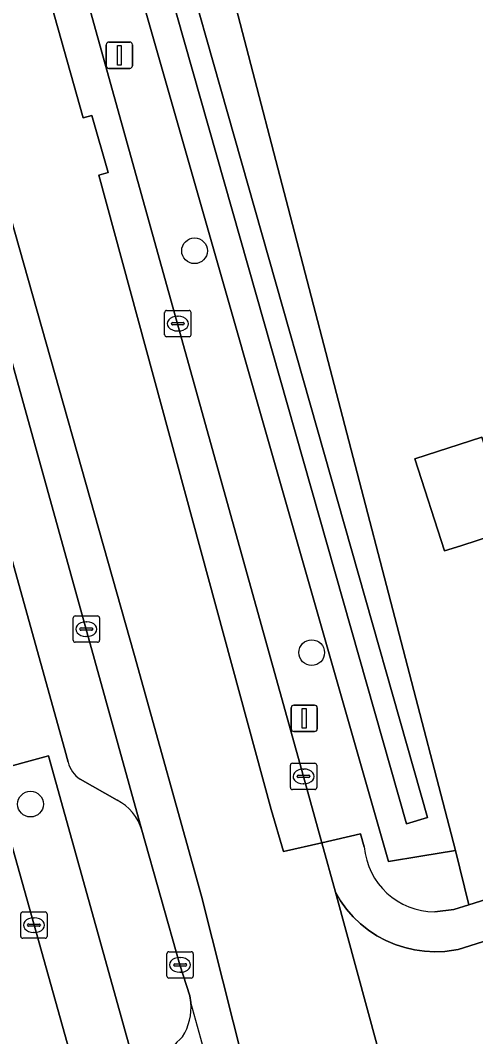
# Model space of a CAD drawing. Extents: x 163426 to 164192, y 380329 to 381641.
# Drawn here: x 163926.35 to 163943.65, y 381284.84 to 381323.49 of the extents above; entities that cross this region are included whole.
import ezdxf

# ---------------------------------------------------------------- set-up
doc = ezdxf.new("R2010")
doc.units = 0
for name, color, linetype in [('IMGEO_Boom', 7, 'Continuous'), ('IMGEO_Erf', 7, 'Continuous'), ('IMGEO_Groenvoorziening', 7, 'Continuous'), ('IMGEO_Kolk', 7, 'Continuous'), ('IMGEO_Lichtmast', 7, 'Continuous'), ('IMGEO_Oever', 7, 'Continuous'), ('IMGEO_Pand', 7, 'Continuous'), ('IMGEO_Parkeervlak_open', 7, 'Continuous'), ('IMGEO_Rijbaan_lokaal_gesloten', 7, 'Continuous'), ('IMGEO_Rijbaan_lokaal_open', 7, 'Continuous'), ('IMGEO_Voetpad_open', 7, 'Continuous'), ('IMGEO_Waterloop', 7, 'Continuous')]:
    doc.layers.add(name, color=color, linetype=linetype)

msp = doc.modelspace()

# ---------------------------------------------------------------- linework, layer by layer
at = {"layer": 'IMGEO_Boom'}
for centre in [(163932.965, 381314.724), (163937.417, 381299.441), (163926.731, 381293.681)]:
    msp.add_circle(centre, 0.489, dxfattribs=at)
at = {"layer": 'IMGEO_Erf'}
msp.add_lwpolyline([(163913.73, 381379.954), (163915.906, 381377.066), (163917.715, 381374.256), (163918.762, 381372.692), (163921.534, 381367.958), (163923.872, 381362.995), (163925.758, 381357.843), (163928.758, 381344.373), (163929.518, 381341.822), (163931.347, 381342.333), (163933.816, 381333.507), (163932.138, 381333.029), (163932.56, 381331.611), (163942.876, 381291.921), (163943.388, 381289.852), (163999.73, 381307.65)], dxfattribs=at)
msp.add_lwpolyline([(163945.023, 381304.138), (163943.084, 381303.509), (163942.466, 381303.308), (163941.33, 381306.806), (163943.887, 381307.636)], close=True, dxfattribs=at)
at = {"layer": 'IMGEO_Groenvoorziening'}
msp.add_lwpolyline([(163942.094, 381289.58), (163942.822, 381289.673), (163943.388, 381289.852), (163942.876, 381291.921), (163941.561, 381291.7), (163940.334, 381291.493), (163929.201, 381330.524), (163930.201, 381330.848), (163932.56, 381331.611), (163932.138, 381333.029), (163929.804, 381332.365), (163928.044, 381331.864), (163926.876, 381331.531), (163937.102, 381294.734), (163937.807, 381292.203), (163939.266, 381292.549), (163939.413, 381292.053)], dxfattribs=at)
msp.add_lwpolyline([(163928.862, 381281.978), (163931.009, 381282.581), (163927.415, 381295.511), (163925.229, 381294.921)], close=True, dxfattribs=at)
msp.add_arc((163942.116, 381292.294), 2.714, 185.0873, 269.5347, dxfattribs=at)
at = {"layer": 'IMGEO_Kolk'}
for p, q in [((163931.829, 381311.528), (163931.829, 381312.38)), ((163931.904, 381312.454), (163932.756, 381312.454)), ((163932.317, 381312.234), (163932.342, 381312.234)), ((163932.83, 381312.38), (163932.83, 381311.528)), ((163932.088, 381311.948), (163932.088, 381311.96)), ((163932.526, 381311.911), (163932.128, 381311.911)), ((163932.131, 381311.997), (163932.529, 381311.997)), ((163932.572, 381311.96), (163932.572, 381311.948)), ((163932.756, 381311.454), (163931.904, 381311.454)), ((163932.34, 381311.674), (163932.315, 381311.674)), ((163928.352, 381299.91), (163928.352, 381300.762)), ((163928.427, 381300.836), (163929.279, 381300.836)), ((163928.84, 381300.616), (163928.865, 381300.616)), ((163929.353, 381300.762), (163929.353, 381299.91)), ((163928.611, 381300.33), (163928.611, 381300.342)), ((163929.049, 381300.293), (163928.651, 381300.293)), ((163928.654, 381300.379), (163929.052, 381300.379)), ((163929.095, 381300.342), (163929.095, 381300.33)), ((163929.279, 381299.836), (163928.427, 381299.836)), ((163928.863, 381300.056), (163928.838, 381300.056)), ((163936.606, 381294.308), (163936.606, 381295.16)), ((163936.681, 381295.234), (163937.533, 381295.234)), ((163937.607, 381295.16), (163937.607, 381294.308)), ((163936.908, 381294.777), (163937.306, 381294.777)), ((163937.094, 381295.014), (163937.119, 381295.014)), ((163936.865, 381294.728), (163936.865, 381294.74)), ((163937.303, 381294.691), (163936.905, 381294.691)), ((163937.117, 381294.454), (163937.092, 381294.454)), ((163937.349, 381294.74), (163937.349, 381294.728)), ((163937.533, 381294.234), (163936.681, 381294.234)), ((163926.362, 381288.652), (163926.362, 381289.504)), ((163926.437, 381289.578), (163927.289, 381289.578)), ((163926.85, 381289.358), (163926.875, 381289.358)), ((163927.363, 381289.504), (163927.363, 381288.652)), ((163926.621, 381289.072), (163926.621, 381289.084)), ((163927.059, 381289.035), (163926.661, 381289.035)), ((163926.664, 381289.121), (163927.062, 381289.121)), ((163927.105, 381289.084), (163927.105, 381289.072)), ((163927.289, 381288.578), (163926.437, 381288.578)), ((163926.873, 381288.798), (163926.848, 381288.798)), ((163931.914, 381287.14), (163931.914, 381287.992)), ((163931.989, 381288.066), (163932.841, 381288.066)), ((163932.402, 381287.846), (163932.427, 381287.846)), ((163932.915, 381287.992), (163932.915, 381287.14)), ((163932.173, 381287.56), (163932.173, 381287.572)), ((163932.611, 381287.523), (163932.213, 381287.523)), ((163932.216, 381287.609), (163932.614, 381287.609)), ((163932.657, 381287.572), (163932.657, 381287.56)), ((163932.841, 381287.066), (163931.989, 381287.066)), ((163932.425, 381287.286), (163932.4, 381287.286))]:
    msp.add_line(p, q, dxfattribs=at)
for points in [[(163931.829, 381311.528), (163931.829, 381312.38)], [(163931.904, 381312.454), (163932.756, 381312.454)], [(163932.83, 381312.38), (163932.83, 381311.528)], [(163932.756, 381311.454), (163931.904, 381311.454)], [(163928.352, 381299.91), (163928.352, 381300.762)], [(163928.427, 381300.836), (163929.279, 381300.836)], [(163929.353, 381300.762), (163929.353, 381299.91)], [(163929.279, 381299.836), (163928.427, 381299.836)], [(163936.606, 381294.308), (163936.606, 381295.16)], [(163936.681, 381295.234), (163937.533, 381295.234)], [(163937.607, 381295.16), (163937.607, 381294.308)], [(163937.533, 381294.234), (163936.681, 381294.234)], [(163926.362, 381288.652), (163926.362, 381289.504)], [(163926.437, 381289.578), (163927.289, 381289.578)], [(163927.363, 381289.504), (163927.363, 381288.652)], [(163927.289, 381288.578), (163926.437, 381288.578)], [(163931.914, 381287.14), (163931.914, 381287.992)], [(163931.989, 381288.066), (163932.841, 381288.066)], [(163932.915, 381287.992), (163932.915, 381287.14)], [(163932.841, 381287.066), (163931.989, 381287.066)]]:
    msp.add_lwpolyline(points, dxfattribs=at)
for centre, radius, start, end in [((163931.906, 381312.378), 0.0765, 91.552, 178.448), ((163931.906, 381312.378), 0.0765, 91.552, 178.448), ((163932.754, 381312.378), 0.0765, 1.552, 88.448), ((163932.754, 381312.378), 0.0765, 1.552, 88.448), ((163932.128, 381311.957), 0.0403, 85.8775, 175.7526), ((163932.125, 381311.947), 0.0366, 178.938, 274.7102), ((163932.529, 381311.954), 0.043, 264.8664, 352.4533), ((163932.533, 381311.959), 0.0386, 1.7309, 96.639), ((163931.906, 381311.53), 0.0765, 181.552, 268.448), ((163931.906, 381311.53), 0.0765, 181.552, 268.448), ((163932.754, 381311.53), 0.0765, 271.552, 358.448), ((163932.754, 381311.53), 0.0765, 271.552, 358.448), ((163928.429, 381300.76), 0.0765, 91.552, 178.448), ((163928.429, 381300.76), 0.0765, 91.552, 178.448), ((163929.277, 381300.76), 0.0765, 1.552, 88.448), ((163929.277, 381300.76), 0.0765, 1.552, 88.448), ((163928.651, 381300.339), 0.0403, 85.8775, 175.7526), ((163928.648, 381300.329), 0.0366, 178.938, 274.7102), ((163929.052, 381300.336), 0.043, 264.8664, 352.4533), ((163929.056, 381300.341), 0.0386, 1.7309, 96.639), ((163928.429, 381299.912), 0.0765, 181.552, 268.448), ((163928.429, 381299.912), 0.0765, 181.552, 268.448), ((163929.277, 381299.912), 0.0765, 271.552, 358.448), ((163929.277, 381299.912), 0.0765, 271.552, 358.448), ((163936.683, 381295.158), 0.0765, 91.552, 178.448), ((163936.683, 381295.158), 0.0765, 91.552, 178.448), ((163937.531, 381295.158), 0.0765, 1.552, 88.448), ((163937.531, 381295.158), 0.0765, 1.552, 88.448), ((163936.905, 381294.737), 0.0403, 85.8775, 175.7526), ((163937.31, 381294.739), 0.0386, 1.7309, 96.639), ((163936.902, 381294.727), 0.0366, 178.938, 274.7102), ((163937.306, 381294.734), 0.043, 264.8664, 352.4533), ((163936.683, 381294.31), 0.0765, 181.552, 268.448), ((163936.683, 381294.31), 0.0765, 181.552, 268.448), ((163937.531, 381294.31), 0.0765, 271.552, 358.448), ((163937.531, 381294.31), 0.0765, 271.552, 358.448), ((163926.439, 381289.502), 0.0765, 91.552, 178.448), ((163926.439, 381289.502), 0.0765, 91.552, 178.448), ((163927.287, 381289.502), 0.0765, 1.552, 88.448), ((163927.287, 381289.502), 0.0765, 1.552, 88.448), ((163926.661, 381289.081), 0.0403, 85.8775, 175.7526), ((163926.658, 381289.071), 0.0366, 178.938, 274.7102), ((163927.062, 381289.078), 0.043, 264.8664, 352.4533), ((163927.066, 381289.083), 0.0386, 1.7309, 96.639), ((163926.439, 381288.654), 0.0765, 181.552, 268.448), ((163926.439, 381288.654), 0.0765, 181.552, 268.448), ((163927.287, 381288.654), 0.0765, 271.552, 358.448), ((163927.287, 381288.654), 0.0765, 271.552, 358.448), ((163931.991, 381287.99), 0.0765, 91.552, 178.448), ((163931.991, 381287.99), 0.0765, 91.552, 178.448), ((163932.839, 381287.99), 0.0765, 1.552, 88.448), ((163932.839, 381287.99), 0.0765, 1.552, 88.448), ((163932.213, 381287.569), 0.0403, 85.8775, 175.7526), ((163932.21, 381287.559), 0.0366, 178.938, 274.7102), ((163932.614, 381287.566), 0.043, 264.8664, 352.4533), ((163932.618, 381287.571), 0.0386, 1.7309, 96.639), ((163931.991, 381287.142), 0.0765, 181.552, 268.448), ((163931.991, 381287.142), 0.0765, 181.552, 268.448), ((163932.839, 381287.142), 0.0765, 271.552, 358.448), ((163932.839, 381287.142), 0.0765, 271.552, 358.448)]:
    msp.add_arc(centre, radius, start, end, dxfattribs=at)
for centre, major_axis, ratio, start_param, end_param in [((163932.316, 381311.954), (-0.387, 0.002), 0.722429, 4.712389, 7.853982), ((163932.341, 381311.954), (-0.39, 0.002), 0.717154, 1.570796, 4.712389), ((163928.839, 381300.336), (-0.387, 0.002), 0.722429, 4.712389, 7.853982), ((163928.864, 381300.336), (-0.39, 0.002), 0.717154, 1.570796, 4.712389), ((163937.093, 381294.734), (-0.387, 0.002), 0.722429, 4.712389, 7.853982), ((163937.118, 381294.734), (-0.39, 0.002), 0.717154, 1.570796, 4.712389), ((163926.849, 381289.078), (-0.387, 0.002), 0.722429, 4.712389, 7.853982), ((163926.874, 381289.078), (-0.39, 0.002), 0.717154, 1.570796, 4.712389), ((163932.401, 381287.566), (-0.387, 0.002), 0.722429, 4.712389, 7.853982), ((163932.426, 381287.566), (-0.39, 0.002), 0.717154, 1.570796, 4.712389)]:
    msp.add_ellipse(centre, major_axis=major_axis, ratio=ratio, start_param=start_param, end_param=end_param, dxfattribs=at)
at = {"layer": 'IMGEO_Lichtmast'}
for p, q in [((163929.712, 381322.663), (163930.502, 381322.663)), ((163930.502, 381322.663), (163929.712, 381322.663)), ((163929.612, 381321.763), (163929.612, 381322.563)), ((163929.612, 381322.563), (163929.612, 381321.763)), ((163930.602, 381322.563), (163930.602, 381321.763)), ((163930.602, 381321.763), (163930.602, 381322.563)), ((163930.502, 381321.663), (163929.712, 381321.663)), ((163929.712, 381321.663), (163930.502, 381321.663)), ((163936.638, 381296.542), (163936.638, 381297.342)), ((163936.638, 381297.342), (163936.638, 381296.542)), ((163936.738, 381297.442), (163937.528, 381297.442)), ((163937.528, 381297.442), (163936.738, 381297.442)), ((163937.628, 381297.342), (163937.628, 381296.542)), ((163937.628, 381296.542), (163937.628, 381297.342)), ((163937.528, 381296.442), (163936.738, 381296.442)), ((163936.738, 381296.442), (163937.528, 381296.442))]:
    msp.add_line(p, q, dxfattribs=at)
for points in [[(163930.032, 381322.538), (163930.182, 381322.538), (163930.182, 381321.788), (163930.032, 381321.788), (163930.032, 381322.538)], [(163937.058, 381297.317), (163937.208, 381297.317), (163937.208, 381296.567), (163937.058, 381296.567), (163937.058, 381297.317)]]:
    msp.add_lwpolyline(points, dxfattribs=at)
for centre, start, end in [((163929.712, 381322.563), 90, 180), ((163929.712, 381322.563), 90, 180), ((163930.502, 381322.563), 0, 90), ((163930.502, 381322.563), 360, 90), ((163929.712, 381321.763), 180, 270), ((163929.712, 381321.763), 180, 270), ((163930.502, 381321.763), 270, 0), ((163930.502, 381321.763), 270, 0), ((163936.738, 381297.342), 90, 180), ((163936.738, 381297.342), 90, 180), ((163937.528, 381297.342), 0, 90), ((163937.528, 381297.342), 360, 90), ((163936.738, 381296.542), 180, 270), ((163936.738, 381296.542), 180, 270), ((163937.528, 381296.542), 270, 0), ((163937.528, 381296.542), 270, 0)]:
    msp.add_arc(centre, 0.1, start, end, dxfattribs=at)
at = {"layer": 'IMGEO_Oever'}
msp.add_lwpolyline([(163932.56, 381331.611), (163930.201, 381330.848), (163929.201, 381330.524), (163940.334, 381291.493), (163941.561, 381291.7), (163942.876, 381291.921)], close=True, dxfattribs=at)
msp.add_lwpolyline([(163931.599, 381329.241), (163941.823, 381293.174), (163941.022, 381292.928), (163930.78, 381329.005)], dxfattribs=at)
at = {"layer": 'IMGEO_Pand'}
msp.add_lwpolyline([(163943.084, 381303.509), (163945.023, 381304.138), (163943.887, 381307.636), (163941.33, 381306.806), (163942.466, 381303.308)], close=True, dxfattribs=at)
at = {"layer": 'IMGEO_Parkeervlak_open'}
for points in [[(163930.967, 381292.691), (163914.635, 381351.57)], [(163923.615, 381315.543), (163923.072, 381314.695), (163922.976, 381313.928), (163924.388, 381308.852), (163926.206, 381302.318), (163928.036, 381295.741), (163928.165, 381295.278)], [(163928.617, 381294.63), (163930.019, 381293.832)]]:
    msp.add_lwpolyline(points, dxfattribs=at)
for centre, radius, start, end in [((163929.139, 381295.476), 0.994, 191.4877, 238.3063), ((163929.149, 381292.145), 1.898, 16.7234, 62.7196), ((163930.782, 381285.94), 2.049, 327.4035, 5.5817), ((163356.578, 381124.207), 598.564, 13.504022, 15.69604), ((163934.228, 381282.89), 2.597, 131.4742, 183.1459)]:
    msp.add_arc(centre, radius, start, end, dxfattribs=at)
at = {"layer": 'IMGEO_Rijbaan_lokaal_gesloten'}
for points in [[(163941.502, 381278.63), (163938.317, 381290.329), (163937.807, 381292.203), (163936.342, 381291.876), (163935.871, 381293.48), (163929.322, 381317.601), (163929.681, 381317.703), (163929.065, 381319.87), (163928.731, 381319.775), (163918.27, 381356.954), (163916.89, 381361.86), (163914.855, 381366.58), (163911.836, 381371.772), (163907.4, 381377.437), (163901.267, 381383.762), (163879.891, 381401.183), (163876.198, 381404.193), (163854.116, 381421.564), (163841.848, 381430.533)], [(163841.848, 381430.533), (163854.116, 381421.564), (163876.198, 381404.193), (163879.891, 381401.183), (163901.267, 381383.762), (163907.4, 381377.437), (163911.836, 381371.772), (163914.855, 381366.58), (163916.89, 381361.86), (163918.27, 381356.954), (163928.731, 381319.775), (163929.065, 381319.87), (163929.681, 381317.703), (163929.322, 381317.601), (163935.871, 381293.48), (163936.342, 381291.876), (163937.807, 381292.203), (163937.102, 381294.734), (163926.876, 381331.531), (163924.423, 381340.435), (163923.875, 381342.371), (163919.806, 381357.386)], [(163911.825, 381360.508), (163912.249, 381359.295), (163913.697, 381359.629), (163921.907, 381330.645), (163925.185, 381318.778), (163924.817, 381318.679), (163925.405, 381316.489), (163925.802, 381316.596), (163930.68, 381299.334), (163933.228, 381290.176), (163942.098, 381254.961)], [(163947.265, 381217.038), (163948.882, 381217.269), (163946.144, 381233.78), (163944.552, 381243.335), (163944.183, 381245.1), (163943.726, 381245.01), (163943.287, 381247.227), (163943.722, 381247.313), (163942.098, 381254.961), (163933.228, 381290.176), (163930.68, 381299.334), (163925.802, 381316.596), (163925.405, 381316.489), (163924.817, 381318.679), (163925.185, 381318.778), (163921.907, 381330.645), (163913.697, 381359.629), (163912.249, 381359.295), (163912.307, 381359.162), (163912.358, 381358.996)], [(163914.635, 381351.57), (163930.967, 381292.691), (163932.412, 381287.566), (163932.782, 381286.384), (163932.821, 381286.139)]]:
    msp.add_lwpolyline(points, dxfattribs=at)
msp.add_arc((163356.578, 381124.207), 598.564, 13.504022, 15.69604, dxfattribs=at)
at = {"layer": 'IMGEO_Rijbaan_lokaal_open'}
msp.add_lwpolyline([(164000.161, 381306.194), (164000, 381306.143), (163942.984, 381288.154), (163942.472, 381288.079), (163942.091, 381288.064), (163941.707, 381288.082), (163941.325, 381288.135), (163940.95, 381288.222), (163940.585, 381288.342), (163940.231, 381288.494), (163939.893, 381288.677), (163939.572, 381288.89), (163939.271, 381289.131), (163938.993, 381289.397), (163938.74, 381289.687), (163938.514, 381289.999), (163938.317, 381290.329), (163941.502, 381278.63)], dxfattribs=at)
at = {"layer": 'IMGEO_Voetpad_open'}
for points in [[(163928.165, 381295.278), (163928.036, 381295.741), (163926.206, 381302.318), (163924.388, 381308.852), (163922.976, 381313.928), (163921.4, 381319.482), (163919.989, 381324.572), (163916.635, 381336.671)], [(163999.73, 381307.65), (163943.388, 381289.852), (163942.822, 381289.673), (163942.094, 381289.58)], [(163939.413, 381292.053), (163939.266, 381292.549), (163937.807, 381292.203), (163938.317, 381290.329), (163938.514, 381289.999), (163938.74, 381289.687), (163938.993, 381289.397), (163939.271, 381289.131), (163939.572, 381288.89), (163939.893, 381288.677), (163940.231, 381288.494), (163940.585, 381288.342), (163940.95, 381288.222), (163941.325, 381288.135), (163941.707, 381288.082), (163942.091, 381288.064), (163942.472, 381288.079), (163942.984, 381288.154), (164000, 381306.143), (164000.161, 381306.194)], [(163930.019, 381293.832), (163928.617, 381294.63)], [(163932.821, 381286.139), (163932.782, 381286.384), (163932.412, 381287.566), (163930.967, 381292.691)]]:
    msp.add_lwpolyline(points, dxfattribs=at)
msp.add_lwpolyline([(163927.415, 381295.511), (163931.009, 381282.581), (163928.862, 381281.978), (163925.229, 381294.921)], close=True, dxfattribs=at)
for centre, radius, start, end in [((163929.139, 381295.476), 0.994, 191.4877, 238.3063), ((163929.149, 381292.145), 1.898, 16.7234, 62.7196), ((163942.116, 381292.294), 2.714, 185.0873, 269.5347), ((163930.782, 381285.94), 2.049, 327.4035, 5.5817), ((163934.228, 381282.89), 2.597, 131.4742, 183.1459)]:
    msp.add_arc(centre, radius, start, end, dxfattribs=at)
at = {"layer": 'IMGEO_Waterloop'}
msp.add_lwpolyline([(163930.78, 381329.005), (163941.022, 381292.928), (163941.823, 381293.174), (163931.599, 381329.241)], dxfattribs=at)

doc.saveas('drawing.dxf')
